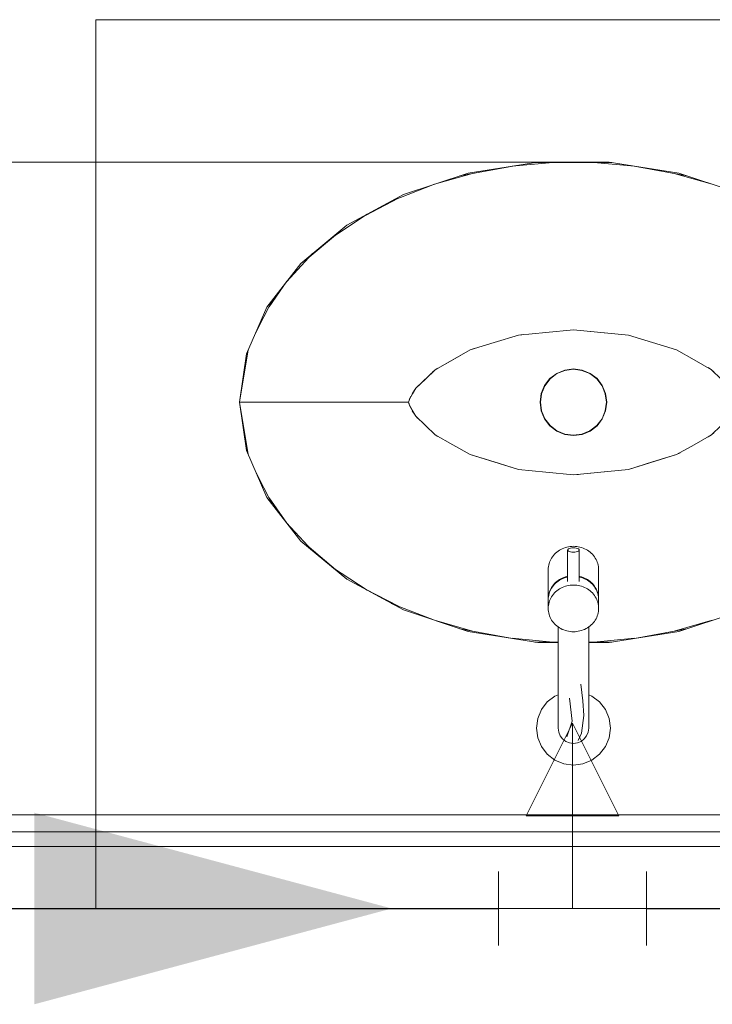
# Model space of a CAD drawing. Header units: millimetres. Extents: x 2 to 902, y -447 to 199.
# Tile 969 of 1056: x 51.646 to 52.581, y 180.712 to 182.042. Entities that reach past the tile are written whole.
import ezdxf

# ---------------------------------------------------------------- set-up
doc = ezdxf.new("R2010")
doc.units = ezdxf.units.MM
doc.header["$MEASUREMENT"] = 0
for name, color, linetype, lineweight in [('AF-Condutos', 4, 'Continuous', 25), ('AF-Peça de utilização', 9, 'Continuous', 18), ('AF-Sentido conduto', 9, 'Continuous', 30), ('AF-Textos conduto', 7, 'Continuous', 9), ('IFC-Elemento de mobília-Contorno', 152, 'Continuous', 5), ('IFC-Elemento terminal-Contorno', 253, 'Continuous', 5), ('IFC-Parede padrão-Contorno', 44, 'Continuous', 5)]:
    doc.layers.add(name, color=color, linetype=linetype, lineweight=lineweight)

msp = doc.modelspace()

# ---------------------------------------------------------------- hatches: boundary and pattern name
at = {"layer": 'AF-Sentido conduto', "linetype": 'Continuous'}
msp.add_hatch(color=7, dxfattribs=at).paths.add_polyline_path([(52.1484, 180.8417), (51.6654, 180.9711), (51.6654, 180.7123)])

# ---------------------------------------------------------------- linework, layer by layer
at = {"layer": 'AF-Condutos'}
for p, q in [((51.2043, 180.8417), (52.2925, 180.8417)), ((52.4925, 180.8417), (53.5291, 180.8417))]:
    msp.add_line(p, q, dxfattribs=at)
at = {"layer": 'AF-Peça de utilização'}
for p, q in [((52.3925, 181.0917), (52.33, 180.9667)), ((52.3925, 180.8417), (52.3925, 181.0917)), ((52.455, 180.9667), (52.3925, 181.0917)), ((52.33, 180.9667), (52.455, 180.9667)), ((52.2925, 180.7917), (52.2925, 180.8917)), ((52.4925, 180.8917), (52.4925, 180.7917)), ((52.3925, 180.8417), (52.2925, 180.8417)), ((52.3925, 180.8417), (52.4925, 180.8417))]:
    msp.add_line(p, q, dxfattribs=at)
at = {"layer": 'AF-Sentido conduto'}
msp.add_lwpolyline([(51.3484, 180.8417), (52.1484, 180.8417)], dxfattribs=at)
at = {"layer": 'AF-Textos conduto'}
msp.add_lwpolyline([(51.7484, 180.8417), (51.7484, 182.0417), (54.9405, 182.0417)], dxfattribs=at)
at = {"layer": 'IFC-Elemento de mobília-Contorno', "color": 7, "lineweight": 5}
for p, q in [((51.1519, 181.8495), (52.4419, 181.8495)), ((52.2516, 181.8346), (52.3456, 181.8495)), ((52.2516, 181.8346), (52.3456, 181.8495)), ((52.3456, 181.8495), (52.4419, 181.8495)), ((52.4419, 181.8495), (52.536, 181.8346)), ((52.4419, 181.8495), (52.536, 181.8346)), ((52.1643, 181.8056), (52.2516, 181.8346)), ((52.1643, 181.8056), (52.2516, 181.8346)), ((52.536, 181.8346), (52.6233, 181.8056)), ((52.536, 181.8346), (52.6233, 181.8056)), ((52.0877, 181.7642), (52.1643, 181.8056)), ((52.0877, 181.7642), (52.1643, 181.8056)), ((52.0254, 181.7126), (52.0877, 181.7642)), ((52.0254, 181.7126), (52.0877, 181.7642)), ((51.9797, 181.6537), (52.0254, 181.7126)), ((51.9797, 181.6537), (52.0254, 181.7126)), ((51.9521, 181.5905), (51.9797, 181.6537)), ((51.9521, 181.5905), (51.9797, 181.6537)), ((51.9429, 181.5252), (51.9521, 181.5905)), ((51.9429, 181.5252), (51.9521, 181.5905)), ((51.9429, 181.5252), (51.9521, 181.4599)), ((51.9429, 181.5252), (51.9521, 181.4599)), ((51.9521, 181.4599), (51.9797, 181.3966)), ((51.9521, 181.4599), (51.9797, 181.3966)), ((51.9797, 181.3966), (52.0254, 181.3377)), ((51.9797, 181.3966), (52.0254, 181.3377)), ((52.0254, 181.3377), (52.0877, 181.2862)), ((52.0254, 181.3377), (52.0877, 181.2862)), ((52.0877, 181.2862), (52.1643, 181.2448)), ((52.0877, 181.2862), (52.1643, 181.2448)), ((52.1643, 181.2448), (52.2516, 181.2158)), ((52.1643, 181.2448), (52.2516, 181.2158)), ((52.536, 181.2158), (52.6233, 181.2448)), ((52.536, 181.2158), (52.6233, 181.2448)), ((52.2516, 181.2158), (52.3456, 181.2009)), ((52.2516, 181.2158), (52.3456, 181.2009)), ((52.4419, 181.2009), (52.536, 181.2158)), ((52.4419, 181.2009), (52.536, 181.2158)), ((52.3456, 181.2009), (52.3732, 181.2009)), ((52.3456, 181.2009), (52.3732, 181.2009)), ((52.4144, 181.2009), (52.4419, 181.2009)), ((52.4144, 181.2009), (52.4419, 181.2009)), ((50.3638, 180.9682), (53.6188, 180.9682)), ((51.185, 180.9682), (54.44, 180.9682)), ((50.7454, 180.9252), (54.3777, 180.9252)), ((51.185, 180.9252), (54.44, 180.9252))]:
    msp.add_line(p, q, dxfattribs=at)
at = {"layer": 'IFC-Elemento terminal-Contorno', "lineweight": 5}
for p, q in [((52.2405, 181.8309), (52.3167, 181.8449)), ((52.2405, 181.8309), (52.3167, 181.8449)), ((52.3112, 181.8439), (52.3661, 181.8489)), ((52.3112, 181.8439), (52.3661, 181.8489)), ((52.3417, 181.8489), (52.4459, 181.8489)), ((52.3417, 181.8489), (52.4459, 181.8489)), ((52.4215, 181.8489), (52.4763, 181.8439)), ((52.4215, 181.8489), (52.4763, 181.8439)), ((52.4709, 181.8449), (52.5471, 181.8309)), ((52.4709, 181.8449), (52.5471, 181.8309)), ((52.2061, 181.8195), (52.2576, 181.8341)), ((52.2061, 181.8195), (52.2576, 181.8341)), ((52.53, 181.8341), (52.5814, 181.8195)), ((52.53, 181.8341), (52.5814, 181.8195)), ((52.1477, 181.7967), (52.2061, 181.8195)), ((52.1477, 181.7967), (52.2061, 181.8195)), ((52.1128, 181.7775), (52.1576, 181.8006)), ((52.1128, 181.7775), (52.1576, 181.8006)), ((52.0683, 181.7482), (52.1151, 181.779)), ((52.0683, 181.7482), (52.1151, 181.779)), ((52.0369, 181.721), (52.0724, 181.7508)), ((52.0369, 181.721), (52.0724, 181.7508)), ((52.0062, 181.6879), (52.0415, 181.726)), ((52.0062, 181.6879), (52.0415, 181.726)), ((51.9826, 181.6542), (52.0068, 181.6886)), ((51.9826, 181.6542), (52.0068, 181.6886)), ((51.964, 181.6178), (51.9874, 181.6636)), ((51.964, 181.6178), (51.9874, 181.6636)), ((52.2869, 181.6058), (52.3194, 181.6157)), ((52.2869, 181.6058), (52.3194, 181.6157)), ((52.3194, 181.6157), (52.3566, 181.6194)), ((52.3194, 181.6157), (52.3566, 181.6194)), ((52.3194, 181.6157), (52.3259, 181.6167)), ((52.3566, 181.6194), (52.3938, 181.623)), ((52.3566, 181.6194), (52.3938, 181.623)), ((52.3938, 181.623), (52.431, 181.6194)), ((52.3938, 181.623), (52.4682, 181.6157)), ((52.431, 181.6194), (52.4682, 181.6157)), ((52.4682, 181.6157), (52.5006, 181.6058)), ((52.4682, 181.6157), (52.533, 181.5959)), ((52.2545, 181.5959), (52.2869, 181.6058)), ((52.2545, 181.5959), (52.2869, 181.6058)), ((52.2545, 181.5959), (52.2598, 181.5978)), ((52.2545, 181.5959), (52.2598, 181.5978)), ((52.5006, 181.6058), (52.533, 181.5959)), ((51.9429, 181.5252), (51.9544, 181.5957)), ((51.9429, 181.5252), (51.9544, 181.5957)), ((52.2072, 181.5691), (52.2545, 181.5959)), ((52.2308, 181.5825), (52.2545, 181.5959)), ((52.533, 181.5959), (52.538, 181.5934)), ((52.533, 181.5959), (52.5567, 181.5825)), ((52.533, 181.5959), (52.538, 181.5934)), ((52.533, 181.5959), (52.5567, 181.5825)), ((52.2072, 181.5691), (52.2308, 181.5825)), ((52.2072, 181.5691), (52.2108, 181.5714)), ((52.5567, 181.5825), (52.5804, 181.5691)), ((52.5567, 181.5825), (52.5804, 181.5691)), ((52.576, 181.572), (52.5804, 181.5691)), ((52.1809, 181.5441), (52.2072, 181.5691)), ((52.194, 181.5566), (52.2072, 181.5691)), ((52.2033, 181.5658), (52.2072, 181.5691)), ((52.2033, 181.5658), (52.2072, 181.5691)), ((52.3619, 181.5571), (52.3712, 181.5642)), ((52.3619, 181.5571), (52.3712, 181.5642)), ((52.3622, 181.5568), (52.3715, 181.5639)), ((52.3622, 181.5568), (52.3715, 181.5639)), ((52.3712, 181.5642), (52.3821, 181.5687)), ((52.3712, 181.5642), (52.3821, 181.5687)), ((52.3715, 181.5639), (52.3822, 181.5683)), ((52.3715, 181.5639), (52.3822, 181.5683)), ((52.3821, 181.5687), (52.3938, 181.5703)), ((52.3821, 181.5687), (52.3938, 181.5703)), ((52.3822, 181.5683), (52.3938, 181.5698)), ((52.3822, 181.5683), (52.3938, 181.5698)), ((52.3938, 181.5703), (52.4055, 181.5687)), ((52.3938, 181.5703), (52.4055, 181.5687)), ((52.3938, 181.5698), (52.4053, 181.5683)), ((52.3938, 181.5698), (52.4053, 181.5683)), ((52.4053, 181.5683), (52.4161, 181.5639)), ((52.4053, 181.5683), (52.4161, 181.5639)), ((52.4055, 181.5687), (52.4163, 181.5642)), ((52.4055, 181.5687), (52.4163, 181.5642)), ((52.4161, 181.5639), (52.4254, 181.5568)), ((52.4161, 181.5639), (52.4254, 181.5568)), ((52.4163, 181.5642), (52.4257, 181.5571)), ((52.4163, 181.5642), (52.4257, 181.5571)), ((52.5804, 181.5691), (52.5837, 181.5663)), ((52.5804, 181.5691), (52.5935, 181.5566)), ((52.5804, 181.5691), (52.5837, 181.5663)), ((52.5804, 181.5691), (52.5935, 181.5566)), ((52.1809, 181.5441), (52.194, 181.5566)), ((52.1809, 181.5441), (52.1832, 181.5466)), ((52.1809, 181.5441), (52.1825, 181.5459)), ((52.3502, 181.5369), (52.3548, 181.5477)), ((52.3502, 181.5369), (52.3548, 181.5477)), ((52.3507, 181.5368), (52.3551, 181.5475)), ((52.3507, 181.5368), (52.3551, 181.5475)), ((52.3548, 181.5477), (52.3619, 181.5571)), ((52.3548, 181.5477), (52.3619, 181.5571)), ((52.3551, 181.5475), (52.3622, 181.5568)), ((52.3551, 181.5475), (52.3622, 181.5568)), ((52.4254, 181.5568), (52.4325, 181.5475)), ((52.4254, 181.5568), (52.4325, 181.5475)), ((52.4257, 181.5571), (52.4328, 181.5477)), ((52.4257, 181.5571), (52.4328, 181.5477)), ((52.4325, 181.5475), (52.4369, 181.5368)), ((52.4325, 181.5475), (52.4369, 181.5368)), ((52.4328, 181.5477), (52.4373, 181.5369)), ((52.4328, 181.5477), (52.4373, 181.5369)), ((52.1722, 181.5293), (52.1809, 181.5441)), ((52.1722, 181.5293), (52.1765, 181.5367)), ((52.1722, 181.5293), (52.174, 181.5333)), ((52.1722, 181.5293), (52.174, 181.5333)), ((52.1761, 181.5368), (52.1809, 181.5441)), ((52.1765, 181.5367), (52.1809, 181.5441)), ((52.1791, 181.5413), (52.1809, 181.5441)), ((52.3487, 181.5252), (52.3502, 181.5369)), ((52.3487, 181.5252), (52.3502, 181.5369)), ((52.3491, 181.5252), (52.3507, 181.5368)), ((52.3491, 181.5252), (52.3507, 181.5368)), ((52.4369, 181.5368), (52.4384, 181.5252)), ((52.4369, 181.5368), (52.4384, 181.5252)), ((52.4373, 181.5369), (52.4389, 181.5252)), ((52.4373, 181.5369), (52.4389, 181.5252)), ((51.9429, 181.5252), (51.9544, 181.4547)), ((51.9429, 181.5252), (51.9506, 181.5252)), ((51.9429, 181.5252), (51.9506, 181.5252)), ((51.9429, 181.5252), (51.9544, 181.4547)), ((51.9506, 181.5252), (51.9731, 181.5252)), ((51.9506, 181.5252), (51.9731, 181.5252)), ((51.9506, 181.5252), (51.9731, 181.5252)), ((51.9731, 181.5252), (52.0091, 181.5252)), ((51.9731, 181.5252), (52.0091, 181.5252)), ((52.0091, 181.5252), (52.0562, 181.5252)), ((52.0091, 181.5252), (52.0562, 181.5252)), ((52.0562, 181.5252), (52.1115, 181.5252)), ((52.0562, 181.5252), (52.1115, 181.5252)), ((52.1115, 181.5252), (52.1712, 181.5252)), ((52.1115, 181.5252), (52.1712, 181.5252)), ((52.1712, 181.5252), (52.1717, 181.5272)), ((52.1712, 181.5252), (52.1717, 181.5272)), ((52.1712, 181.5252), (52.1714, 181.5264)), ((52.1712, 181.5252), (52.1714, 181.5264)), ((52.1712, 181.5252), (52.1717, 181.5231)), ((52.1712, 181.5252), (52.1714, 181.524)), ((52.1712, 181.5252), (52.1717, 181.5231)), ((52.1712, 181.5252), (52.1714, 181.524)), ((52.1714, 181.5264), (52.1722, 181.5293)), ((52.1714, 181.5264), (52.1722, 181.5293)), ((52.1714, 181.524), (52.1722, 181.5211)), ((52.1715, 181.5237), (52.1722, 181.5211)), ((52.1717, 181.5272), (52.1722, 181.5293)), ((52.1717, 181.5272), (52.1722, 181.5293)), ((52.1717, 181.5231), (52.1722, 181.5211)), ((52.1717, 181.5231), (52.1722, 181.5211)), ((52.1722, 181.5211), (52.174, 181.5171)), ((52.1722, 181.5211), (52.1765, 181.5137)), ((52.1722, 181.5211), (52.174, 181.5172)), ((52.1722, 181.5211), (52.1809, 181.5063)), ((52.3487, 181.5252), (52.3502, 181.5135)), ((52.3487, 181.5252), (52.3502, 181.5135)), ((52.3491, 181.5252), (52.3507, 181.5136)), ((52.3491, 181.5252), (52.3507, 181.5136)), ((52.4369, 181.5136), (52.4384, 181.5252)), ((52.4369, 181.5136), (52.4384, 181.5252)), ((52.4373, 181.5135), (52.4389, 181.5252)), ((52.4373, 181.5135), (52.4389, 181.5252)), ((52.1761, 181.5135), (52.1809, 181.5063)), ((52.1765, 181.5137), (52.1809, 181.5063)), ((52.1791, 181.509), (52.1809, 181.5063)), ((52.1809, 181.5063), (52.1832, 181.5038)), ((52.1809, 181.5063), (52.194, 181.4938)), ((52.1809, 181.5063), (52.1825, 181.5046)), ((52.1809, 181.5063), (52.2072, 181.4813)), ((52.3502, 181.5135), (52.3548, 181.5027)), ((52.3502, 181.5135), (52.3548, 181.5027)), ((52.3507, 181.5136), (52.3551, 181.5029)), ((52.3507, 181.5136), (52.3551, 181.5029)), ((52.4325, 181.5029), (52.4369, 181.5136)), ((52.4325, 181.5029), (52.4369, 181.5136)), ((52.4328, 181.5027), (52.4373, 181.5135)), ((52.4328, 181.5027), (52.4373, 181.5135)), ((52.194, 181.4938), (52.2072, 181.4813)), ((52.3548, 181.5027), (52.3619, 181.4933)), ((52.3548, 181.5027), (52.3619, 181.4933)), ((52.3551, 181.5029), (52.3622, 181.4936)), ((52.3551, 181.5029), (52.3622, 181.4936)), ((52.3619, 181.4933), (52.3712, 181.4862)), ((52.3619, 181.4933), (52.3712, 181.4862)), ((52.3622, 181.4936), (52.3715, 181.4865)), ((52.3622, 181.4936), (52.3715, 181.4865)), ((52.4161, 181.4865), (52.4254, 181.4936)), ((52.4161, 181.4865), (52.4254, 181.4936)), ((52.4163, 181.4862), (52.4257, 181.4933)), ((52.4163, 181.4862), (52.4257, 181.4933)), ((52.4254, 181.4936), (52.4325, 181.5029)), ((52.4254, 181.4936), (52.4325, 181.5029)), ((52.4257, 181.4933), (52.4328, 181.5027)), ((52.4257, 181.4933), (52.4328, 181.5027)), ((52.5804, 181.4813), (52.5935, 181.4938)), ((52.5804, 181.4813), (52.5935, 181.4938)), ((52.2033, 181.4846), (52.2072, 181.4813)), ((52.2033, 181.4846), (52.2072, 181.4813)), ((52.2072, 181.4813), (52.2108, 181.479)), ((52.2072, 181.4813), (52.2308, 181.4679)), ((52.2072, 181.4813), (52.2308, 181.4679)), ((52.3712, 181.4862), (52.3821, 181.4817)), ((52.3712, 181.4862), (52.3821, 181.4817)), ((52.3715, 181.4865), (52.3822, 181.4821)), ((52.3715, 181.4865), (52.3822, 181.4821)), ((52.3821, 181.4817), (52.3938, 181.4801)), ((52.3821, 181.4817), (52.3938, 181.4801)), ((52.3822, 181.4821), (52.3938, 181.4806)), ((52.3822, 181.4821), (52.3938, 181.4806)), ((52.3938, 181.4806), (52.4053, 181.4821)), ((52.3938, 181.4806), (52.4053, 181.4821)), ((52.3938, 181.4801), (52.4055, 181.4817)), ((52.3938, 181.4801), (52.4055, 181.4817)), ((52.4053, 181.4821), (52.4161, 181.4865)), ((52.4053, 181.4821), (52.4161, 181.4865)), ((52.4055, 181.4817), (52.4163, 181.4862)), ((52.4055, 181.4817), (52.4163, 181.4862)), ((52.5567, 181.4679), (52.5804, 181.4813)), ((52.5567, 181.4679), (52.5804, 181.4813)), ((52.576, 181.4785), (52.5804, 181.4813)), ((52.5804, 181.4813), (52.5836, 181.484)), ((52.2308, 181.4679), (52.2545, 181.4545)), ((52.2308, 181.4679), (52.2545, 181.4545)), ((52.533, 181.4545), (52.5567, 181.4679)), ((52.533, 181.4545), (52.5567, 181.4679)), ((52.2545, 181.4545), (52.2869, 181.4446)), ((52.2545, 181.4545), (52.3194, 181.4346)), ((52.4682, 181.4346), (52.533, 181.4545)), ((52.5006, 181.4446), (52.533, 181.4545)), ((52.533, 181.4545), (52.538, 181.457)), ((52.2869, 181.4446), (52.3194, 181.4346)), ((52.4682, 181.4346), (52.5006, 181.4446)), ((51.964, 181.4326), (51.9874, 181.3868)), ((51.964, 181.4326), (51.9874, 181.3868)), ((52.3194, 181.4346), (52.3566, 181.431)), ((52.3194, 181.4346), (52.3566, 181.431)), ((52.3566, 181.431), (52.3938, 181.4274)), ((52.3566, 181.431), (52.3938, 181.4274)), ((52.3938, 181.4274), (52.4682, 181.4346)), ((52.3938, 181.4274), (52.431, 181.431)), ((52.3938, 181.4274), (52.4008, 181.4277)), ((52.431, 181.431), (52.4682, 181.4346)), ((51.9826, 181.3962), (52.0068, 181.3618)), ((51.9826, 181.3962), (52.0068, 181.3618)), ((52.0062, 181.3625), (52.0415, 181.3244)), ((52.0062, 181.3625), (52.0415, 181.3244)), ((52.0369, 181.3294), (52.0724, 181.2996)), ((52.0369, 181.3294), (52.0724, 181.2996)), ((52.3655, 181.3167), (52.3668, 181.3184)), ((52.3655, 181.3167), (52.3668, 181.3184)), ((52.3668, 181.3184), (52.3682, 181.3199)), ((52.3668, 181.3184), (52.3682, 181.3199)), ((52.3682, 181.3199), (52.3697, 181.3214)), ((52.3682, 181.3199), (52.3697, 181.3214)), ((52.3697, 181.3214), (52.3714, 181.3229)), ((52.3697, 181.3214), (52.3714, 181.3229)), ((52.3714, 181.3229), (52.3731, 181.3242)), ((52.3714, 181.3229), (52.3731, 181.3242)), ((52.3731, 181.3242), (52.3749, 181.3254)), ((52.3731, 181.3242), (52.3749, 181.3254)), ((52.3749, 181.3254), (52.3768, 181.3265)), ((52.3749, 181.3254), (52.3768, 181.3265)), ((52.3768, 181.3265), (52.3787, 181.3274)), ((52.3768, 181.3265), (52.3787, 181.3274)), ((52.3787, 181.3274), (52.3808, 181.3283)), ((52.3787, 181.3274), (52.3808, 181.3283)), ((52.3808, 181.3283), (52.3829, 181.329)), ((52.3808, 181.3283), (52.3829, 181.329)), ((52.3829, 181.329), (52.385, 181.3296)), ((52.3829, 181.329), (52.385, 181.3296)), ((52.385, 181.3296), (52.3872, 181.3301)), ((52.385, 181.3296), (52.3872, 181.3301)), ((52.3859, 181.3257), (52.3862, 181.3265)), ((52.3859, 181.3257), (52.3862, 181.3265)), ((52.3859, 181.3257), (52.3862, 181.325)), ((52.3859, 181.2832), (52.3859, 181.3257)), ((52.3859, 181.3257), (52.3862, 181.325)), ((52.3859, 181.2832), (52.3859, 181.3257)), ((52.3861, 181.3264), (52.387, 181.3272)), ((52.3862, 181.3265), (52.387, 181.3272)), ((52.3862, 181.325), (52.387, 181.3242)), ((52.3862, 181.325), (52.387, 181.3242)), ((52.387, 181.3272), (52.3882, 181.3278)), ((52.387, 181.3272), (52.3882, 181.3278)), ((52.387, 181.3242), (52.3882, 181.3236)), ((52.387, 181.3242), (52.3882, 181.3236)), ((52.3872, 181.3301), (52.3894, 181.3304)), ((52.3872, 181.3301), (52.3894, 181.3304)), ((52.3882, 181.3278), (52.3899, 181.3283)), ((52.3882, 181.3278), (52.3899, 181.3283)), ((52.3882, 181.3236), (52.3899, 181.3232)), ((52.3882, 181.3236), (52.3899, 181.3232)), ((52.3894, 181.3304), (52.3916, 181.3306)), ((52.3894, 181.3304), (52.3916, 181.3306)), ((52.3899, 181.3283), (52.3918, 181.3286)), ((52.3899, 181.3283), (52.3918, 181.3286)), ((52.3899, 181.3232), (52.3918, 181.3229)), ((52.3899, 181.3232), (52.3918, 181.3229)), ((52.3916, 181.3306), (52.3938, 181.3307)), ((52.3916, 181.3306), (52.3938, 181.3307)), ((52.3918, 181.3286), (52.3938, 181.3287)), ((52.3918, 181.3286), (52.3938, 181.3287)), ((52.3918, 181.3229), (52.3938, 181.3228)), ((52.3918, 181.3229), (52.3938, 181.3228)), ((52.3938, 181.3307), (52.396, 181.3306)), ((52.3938, 181.3307), (52.396, 181.3306)), ((52.3938, 181.3287), (52.3958, 181.3286)), ((52.3938, 181.3287), (52.3958, 181.3286)), ((52.3938, 181.3228), (52.3958, 181.3229)), ((52.3938, 181.3228), (52.3958, 181.3229)), ((52.3958, 181.3286), (52.3977, 181.3283)), ((52.3958, 181.3286), (52.3977, 181.3283)), ((52.3958, 181.3229), (52.3977, 181.3232)), ((52.3958, 181.3229), (52.3977, 181.3232)), ((52.396, 181.3306), (52.3982, 181.3304)), ((52.396, 181.3306), (52.3982, 181.3304)), ((52.3977, 181.3283), (52.3994, 181.3278)), ((52.3977, 181.3283), (52.3994, 181.3278)), ((52.3977, 181.3232), (52.3994, 181.3236)), ((52.3977, 181.3232), (52.3994, 181.3236)), ((52.3982, 181.3304), (52.4004, 181.3301)), ((52.3982, 181.3304), (52.4004, 181.3301)), ((52.3994, 181.3278), (52.4006, 181.3272)), ((52.3994, 181.3278), (52.4006, 181.3272)), ((52.3994, 181.3236), (52.4006, 181.3242)), ((52.3994, 181.3236), (52.4006, 181.3242)), ((52.4004, 181.3301), (52.4026, 181.3296)), ((52.4004, 181.3301), (52.4026, 181.3296)), ((52.4006, 181.3272), (52.4014, 181.3265)), ((52.4006, 181.3272), (52.4015, 181.3264)), ((52.4006, 181.3242), (52.4014, 181.325)), ((52.4006, 181.3242), (52.4014, 181.325)), ((52.4014, 181.3265), (52.4017, 181.3257)), ((52.4014, 181.3265), (52.4017, 181.3257)), ((52.4014, 181.325), (52.4017, 181.3257)), ((52.4014, 181.325), (52.4017, 181.3257)), ((52.4017, 181.2832), (52.4017, 181.3257)), ((52.4017, 181.2832), (52.4017, 181.3257)), ((52.4026, 181.3296), (52.4047, 181.329)), ((52.4026, 181.3296), (52.4047, 181.329)), ((52.4047, 181.329), (52.4068, 181.3283)), ((52.4047, 181.329), (52.4068, 181.3283)), ((52.4068, 181.3283), (52.4088, 181.3274)), ((52.4068, 181.3283), (52.4088, 181.3274)), ((52.4088, 181.3274), (52.4108, 181.3265)), ((52.4088, 181.3274), (52.4108, 181.3265)), ((52.4108, 181.3265), (52.4127, 181.3254)), ((52.4108, 181.3265), (52.4127, 181.3254)), ((52.4127, 181.3254), (52.4145, 181.3242)), ((52.4127, 181.3254), (52.4145, 181.3242)), ((52.4145, 181.3242), (52.4162, 181.3229)), ((52.4145, 181.3242), (52.4162, 181.3229)), ((52.4162, 181.3229), (52.4178, 181.3214)), ((52.4162, 181.3229), (52.4178, 181.3214)), ((52.4178, 181.3214), (52.4194, 181.3199)), ((52.4178, 181.3214), (52.4194, 181.3199)), ((52.4194, 181.3199), (52.4208, 181.3184)), ((52.4194, 181.3199), (52.4208, 181.3184)), ((52.4208, 181.3184), (52.4221, 181.3167)), ((52.4208, 181.3184), (52.4221, 181.3167)), ((52.3601, 181.3033), (52.3604, 181.3053)), ((52.3601, 181.3033), (52.3604, 181.3053)), ((52.3604, 181.3053), (52.3609, 181.3073)), ((52.3604, 181.3053), (52.3609, 181.3073)), ((52.3609, 181.3073), (52.3616, 181.3093)), ((52.3609, 181.3073), (52.3616, 181.3093)), ((52.3616, 181.3093), (52.3624, 181.3112)), ((52.3616, 181.3093), (52.3624, 181.3112)), ((52.3624, 181.3112), (52.3633, 181.3131)), ((52.3624, 181.3112), (52.3633, 181.3131)), ((52.3633, 181.3131), (52.3643, 181.3149)), ((52.3633, 181.3131), (52.3643, 181.3149)), ((52.3643, 181.3149), (52.3655, 181.3167)), ((52.3643, 181.3149), (52.3655, 181.3167)), ((52.4221, 181.3167), (52.4232, 181.3149)), ((52.4221, 181.3167), (52.4232, 181.3149)), ((52.4232, 181.3149), (52.4243, 181.3131)), ((52.4232, 181.3149), (52.4243, 181.3131)), ((52.4243, 181.3131), (52.4252, 181.3112)), ((52.4243, 181.3131), (52.4252, 181.3112)), ((52.4252, 181.3112), (52.426, 181.3093)), ((52.4252, 181.3112), (52.426, 181.3093)), ((52.426, 181.3093), (52.4266, 181.3073)), ((52.426, 181.3093), (52.4266, 181.3073)), ((52.4266, 181.3073), (52.4271, 181.3053)), ((52.4266, 181.3073), (52.4271, 181.3053)), ((52.4271, 181.3053), (52.4275, 181.3033)), ((52.4271, 181.3053), (52.4275, 181.3033)), ((52.0683, 181.3022), (52.1151, 181.2714)), ((52.0683, 181.3022), (52.1151, 181.2714)), ((52.3598, 181.2992), (52.3599, 181.3012)), ((52.3598, 181.2992), (52.3599, 181.3012)), ((52.3598, 181.2595), (52.3598, 181.2992)), ((52.3598, 181.2595), (52.3598, 181.2992)), ((52.3599, 181.3012), (52.3601, 181.3033)), ((52.3599, 181.3012), (52.3601, 181.3033)), ((52.4275, 181.3033), (52.4277, 181.3012)), ((52.4275, 181.3033), (52.4277, 181.3012)), ((52.4277, 181.3012), (52.4278, 181.2992)), ((52.4277, 181.3012), (52.4278, 181.2992)), ((52.4278, 181.2595), (52.4278, 181.2992)), ((52.4278, 181.2595), (52.4278, 181.2992)), ((52.3655, 181.277), (52.3668, 181.2787)), ((52.3655, 181.277), (52.3668, 181.2787)), ((52.3668, 181.2787), (52.3682, 181.2803)), ((52.3668, 181.2787), (52.3682, 181.2803)), ((52.3668, 181.2778), (52.3682, 181.2794)), ((52.3668, 181.2778), (52.3682, 181.2794)), ((52.3682, 181.2803), (52.3697, 181.2818)), ((52.3682, 181.2803), (52.3697, 181.2818)), ((52.3682, 181.2794), (52.3697, 181.2809)), ((52.3682, 181.2794), (52.3697, 181.2809)), ((52.3697, 181.2818), (52.3714, 181.2832)), ((52.3697, 181.2818), (52.3714, 181.2832)), ((52.3697, 181.2809), (52.3714, 181.2823)), ((52.3697, 181.2809), (52.3714, 181.2823)), ((52.3714, 181.2832), (52.3731, 181.2845)), ((52.3714, 181.2832), (52.3731, 181.2845)), ((52.3714, 181.2823), (52.3731, 181.2836)), ((52.3714, 181.2823), (52.3731, 181.2836)), ((52.3731, 181.2845), (52.3749, 181.2857)), ((52.3731, 181.2845), (52.3749, 181.2857)), ((52.3731, 181.2836), (52.3749, 181.2848)), ((52.3731, 181.2836), (52.3749, 181.2848)), ((52.3749, 181.2857), (52.3768, 181.2868)), ((52.3749, 181.2857), (52.3768, 181.2868)), ((52.3749, 181.2848), (52.3768, 181.2859)), ((52.3749, 181.2848), (52.3768, 181.2859)), ((52.3768, 181.2868), (52.3787, 181.2878)), ((52.3768, 181.2868), (52.3787, 181.2878)), ((52.3768, 181.2859), (52.3787, 181.2869)), ((52.3768, 181.2859), (52.3787, 181.2869)), ((52.3787, 181.2878), (52.3808, 181.2886)), ((52.3787, 181.2878), (52.3808, 181.2886)), ((52.3787, 181.2869), (52.3808, 181.2877)), ((52.3787, 181.2869), (52.3808, 181.2877)), ((52.3808, 181.2886), (52.3829, 181.2893)), ((52.3808, 181.2886), (52.3829, 181.2893)), ((52.3808, 181.2877), (52.3829, 181.2884)), ((52.3808, 181.2877), (52.3829, 181.2884)), ((52.3829, 181.2893), (52.385, 181.2899)), ((52.3829, 181.2893), (52.385, 181.2899)), ((52.3829, 181.2884), (52.385, 181.289)), ((52.3829, 181.2884), (52.385, 181.289)), ((52.385, 181.2899), (52.3859, 181.2901)), ((52.385, 181.2899), (52.3859, 181.2901)), ((52.385, 181.289), (52.3859, 181.2892)), ((52.385, 181.289), (52.3859, 181.2892)), ((52.3894, 181.2781), (52.3916, 181.2783)), ((52.3894, 181.2781), (52.3916, 181.2783)), ((52.3916, 181.2783), (52.3938, 181.2784)), ((52.3916, 181.2783), (52.3938, 181.2784)), ((52.3938, 181.2784), (52.396, 181.2783)), ((52.3938, 181.2784), (52.396, 181.2783)), ((52.396, 181.2783), (52.3982, 181.2781)), ((52.396, 181.2783), (52.3982, 181.2781)), ((52.4017, 181.2901), (52.4026, 181.2899)), ((52.4017, 181.2901), (52.4026, 181.2899)), ((52.4017, 181.2892), (52.4026, 181.289)), ((52.4017, 181.2892), (52.4026, 181.289)), ((52.4026, 181.2899), (52.4047, 181.2893)), ((52.4026, 181.2899), (52.4047, 181.2893)), ((52.4026, 181.289), (52.4047, 181.2884)), ((52.4026, 181.289), (52.4047, 181.2884)), ((52.4047, 181.2893), (52.4068, 181.2886)), ((52.4047, 181.2893), (52.4068, 181.2886)), ((52.4047, 181.2884), (52.4068, 181.2877)), ((52.4047, 181.2884), (52.4068, 181.2877)), ((52.4068, 181.2886), (52.4088, 181.2878)), ((52.4068, 181.2886), (52.4088, 181.2878)), ((52.4068, 181.2877), (52.4088, 181.2869)), ((52.4068, 181.2877), (52.4088, 181.2869)), ((52.4088, 181.2878), (52.4108, 181.2868)), ((52.4088, 181.2878), (52.4108, 181.2868)), ((52.4088, 181.2869), (52.4108, 181.2859)), ((52.4088, 181.2869), (52.4108, 181.2859)), ((52.4106, 181.286), (52.4127, 181.2848)), ((52.4106, 181.286), (52.4127, 181.2848)), ((52.4108, 181.2868), (52.4127, 181.2857)), ((52.4108, 181.2868), (52.4127, 181.2857)), ((52.4127, 181.2857), (52.4145, 181.2845)), ((52.4127, 181.2857), (52.4145, 181.2845)), ((52.4127, 181.2848), (52.4145, 181.2836)), ((52.4127, 181.2848), (52.4145, 181.2836)), ((52.4145, 181.2845), (52.4162, 181.2832)), ((52.4145, 181.2845), (52.4162, 181.2832)), ((52.4145, 181.2836), (52.4162, 181.2823)), ((52.4145, 181.2836), (52.4162, 181.2823)), ((52.4162, 181.2832), (52.4178, 181.2818)), ((52.4162, 181.2832), (52.4178, 181.2818)), ((52.4162, 181.2823), (52.4178, 181.2809)), ((52.4162, 181.2823), (52.4178, 181.2809)), ((52.4178, 181.2818), (52.4194, 181.2803)), ((52.4178, 181.2818), (52.4194, 181.2803)), ((52.4178, 181.2809), (52.4194, 181.2794)), ((52.4178, 181.2809), (52.4194, 181.2794)), ((52.4194, 181.2803), (52.4208, 181.2787)), ((52.4194, 181.2803), (52.4208, 181.2787)), ((52.4194, 181.2794), (52.4208, 181.2778)), ((52.4194, 181.2794), (52.4208, 181.2778)), ((52.4208, 181.2787), (52.4221, 181.277)), ((52.4208, 181.2787), (52.4221, 181.277)), ((52.1128, 181.2729), (52.1576, 181.2498)), ((52.1128, 181.2729), (52.1576, 181.2498)), ((52.3601, 181.2636), (52.3604, 181.2656)), ((52.3601, 181.2636), (52.3604, 181.2656)), ((52.3604, 181.2656), (52.3609, 181.2677)), ((52.3604, 181.2656), (52.3609, 181.2677)), ((52.3604, 181.2647), (52.3609, 181.2668)), ((52.3604, 181.2647), (52.3609, 181.2668)), ((52.3609, 181.2677), (52.3616, 181.2696)), ((52.3609, 181.2677), (52.3616, 181.2696)), ((52.3609, 181.2668), (52.3616, 181.2687)), ((52.3609, 181.2668), (52.3616, 181.2687)), ((52.3616, 181.2696), (52.3624, 181.2716)), ((52.3616, 181.2696), (52.3624, 181.2716)), ((52.3616, 181.2687), (52.3624, 181.2707)), ((52.3616, 181.2687), (52.3624, 181.2707)), ((52.3624, 181.2716), (52.3633, 181.2734)), ((52.3624, 181.2716), (52.3633, 181.2734)), ((52.3624, 181.2707), (52.3633, 181.2725)), ((52.3624, 181.2707), (52.3633, 181.2725)), ((52.3633, 181.2734), (52.3643, 181.2753)), ((52.3633, 181.2734), (52.3643, 181.2753)), ((52.3633, 181.2725), (52.3643, 181.2743)), ((52.3633, 181.2725), (52.3643, 181.2743)), ((52.3643, 181.2753), (52.3655, 181.277)), ((52.3643, 181.2753), (52.3655, 181.277)), ((52.3643, 181.2743), (52.3655, 181.2761)), ((52.3643, 181.2743), (52.3655, 181.2761)), ((52.3655, 181.2761), (52.3668, 181.2778)), ((52.3655, 181.2761), (52.3668, 181.2778)), ((52.3655, 181.2644), (52.3668, 181.2661)), ((52.3655, 181.2644), (52.3668, 181.2661)), ((52.3668, 181.2661), (52.3682, 181.2677)), ((52.3668, 181.2661), (52.3682, 181.2677)), ((52.3682, 181.2677), (52.3697, 181.2692)), ((52.3682, 181.2677), (52.3697, 181.2692)), ((52.3697, 181.2692), (52.3714, 181.2706)), ((52.3697, 181.2692), (52.3714, 181.2706)), ((52.3714, 181.2706), (52.3731, 181.2719)), ((52.3714, 181.2706), (52.3731, 181.2719)), ((52.3731, 181.2719), (52.3749, 181.2731)), ((52.3731, 181.2719), (52.3749, 181.2731)), ((52.3749, 181.2731), (52.3768, 181.2742)), ((52.3749, 181.2731), (52.3768, 181.2742)), ((52.3768, 181.2742), (52.3787, 181.2752)), ((52.3768, 181.2742), (52.3787, 181.2752)), ((52.3787, 181.2752), (52.3808, 181.276)), ((52.3787, 181.2752), (52.3808, 181.276)), ((52.3808, 181.276), (52.3829, 181.2767)), ((52.3808, 181.276), (52.3829, 181.2767)), ((52.3829, 181.2767), (52.385, 181.2773)), ((52.3829, 181.2767), (52.385, 181.2773)), ((52.385, 181.2773), (52.3872, 181.2778)), ((52.385, 181.2773), (52.3872, 181.2778)), ((52.3872, 181.2778), (52.3894, 181.2781)), ((52.3872, 181.2778), (52.3894, 181.2781)), ((52.3982, 181.2781), (52.4004, 181.2778)), ((52.3982, 181.2781), (52.4004, 181.2778)), ((52.4004, 181.2778), (52.4026, 181.2773)), ((52.4004, 181.2778), (52.4026, 181.2773)), ((52.4026, 181.2773), (52.4047, 181.2767)), ((52.4026, 181.2773), (52.4047, 181.2767)), ((52.4047, 181.2767), (52.4068, 181.276)), ((52.4047, 181.2767), (52.4068, 181.276)), ((52.4068, 181.276), (52.4088, 181.2752)), ((52.4068, 181.276), (52.4088, 181.2752)), ((52.4088, 181.2752), (52.4108, 181.2742)), ((52.4088, 181.2752), (52.4108, 181.2742)), ((52.4108, 181.2742), (52.4127, 181.2731)), ((52.4108, 181.2742), (52.4127, 181.2731)), ((52.4127, 181.2731), (52.4145, 181.2719)), ((52.4127, 181.2731), (52.4145, 181.2719)), ((52.4145, 181.2719), (52.4162, 181.2706)), ((52.4145, 181.2719), (52.4162, 181.2706)), ((52.4162, 181.2706), (52.4178, 181.2692)), ((52.4162, 181.2706), (52.4178, 181.2692)), ((52.4178, 181.2692), (52.4194, 181.2677)), ((52.4178, 181.2692), (52.4194, 181.2677)), ((52.4194, 181.2677), (52.4208, 181.2661)), ((52.4194, 181.2677), (52.4208, 181.2661)), ((52.4208, 181.2778), (52.4221, 181.2761)), ((52.4208, 181.2778), (52.4221, 181.2761)), ((52.4208, 181.2661), (52.4221, 181.2644)), ((52.4208, 181.2661), (52.4221, 181.2644)), ((52.4221, 181.277), (52.4232, 181.2753)), ((52.4221, 181.277), (52.4232, 181.2753)), ((52.4221, 181.2761), (52.4232, 181.2743)), ((52.4221, 181.2761), (52.4232, 181.2743)), ((52.4232, 181.2753), (52.4243, 181.2734)), ((52.4232, 181.2753), (52.4243, 181.2734)), ((52.4232, 181.2743), (52.4243, 181.2725)), ((52.4232, 181.2743), (52.4243, 181.2725)), ((52.4243, 181.2734), (52.4252, 181.2716)), ((52.4243, 181.2734), (52.4252, 181.2716)), ((52.4243, 181.2725), (52.4252, 181.2707)), ((52.4243, 181.2725), (52.4252, 181.2707)), ((52.4252, 181.2716), (52.426, 181.2696)), ((52.4252, 181.2716), (52.426, 181.2696)), ((52.4252, 181.2707), (52.426, 181.2687)), ((52.4252, 181.2707), (52.426, 181.2687)), ((52.426, 181.2696), (52.4266, 181.2677)), ((52.426, 181.2696), (52.4266, 181.2677)), ((52.426, 181.2687), (52.4266, 181.2668)), ((52.426, 181.2687), (52.4266, 181.2668)), ((52.4266, 181.2677), (52.4271, 181.2656)), ((52.4266, 181.2677), (52.4271, 181.2656)), ((52.4266, 181.2668), (52.4271, 181.2647)), ((52.4266, 181.2668), (52.4271, 181.2647)), ((52.4271, 181.2656), (52.4275, 181.2636)), ((52.1477, 181.2537), (52.2061, 181.2309)), ((52.1477, 181.2537), (52.2061, 181.2309)), ((52.3598, 181.2595), (52.3599, 181.2616)), ((52.3598, 181.2595), (52.3599, 181.2616)), ((52.3598, 181.2586), (52.3599, 181.2606)), ((52.3598, 181.2586), (52.3599, 181.2606)), ((52.3598, 181.2595), (52.3598, 181.259)), ((52.3598, 181.2595), (52.3598, 181.259)), ((52.3598, 181.2469), (52.3598, 181.2586)), ((52.3598, 181.2469), (52.3598, 181.2586)), ((52.3599, 181.2616), (52.3601, 181.2636)), ((52.3599, 181.2616), (52.3601, 181.2636)), ((52.3599, 181.2606), (52.3601, 181.2627)), ((52.3599, 181.2606), (52.3601, 181.2627)), ((52.3601, 181.2627), (52.3604, 181.2647)), ((52.3601, 181.2627), (52.3604, 181.2647)), ((52.3601, 181.251), (52.3604, 181.253)), ((52.3601, 181.251), (52.3604, 181.253)), ((52.3604, 181.253), (52.3609, 181.2551)), ((52.3604, 181.253), (52.3609, 181.2551)), ((52.3609, 181.2551), (52.3616, 181.257)), ((52.3609, 181.2551), (52.3616, 181.257)), ((52.3616, 181.257), (52.3624, 181.2589)), ((52.3616, 181.257), (52.3624, 181.2589)), ((52.3624, 181.2589), (52.3633, 181.2608)), ((52.3624, 181.2589), (52.3633, 181.2608)), ((52.3633, 181.2608), (52.3643, 181.2627)), ((52.3633, 181.2608), (52.3643, 181.2627)), ((52.3643, 181.2627), (52.3655, 181.2644)), ((52.3643, 181.2627), (52.3655, 181.2644)), ((52.4221, 181.2644), (52.4232, 181.2627)), ((52.4221, 181.2644), (52.4232, 181.2627)), ((52.4232, 181.2627), (52.4243, 181.2608)), ((52.4232, 181.2627), (52.4243, 181.2608)), ((52.4243, 181.2608), (52.4252, 181.2589)), ((52.4243, 181.2608), (52.4252, 181.2589)), ((52.4252, 181.2589), (52.426, 181.257)), ((52.4252, 181.2589), (52.426, 181.257)), ((52.426, 181.257), (52.4266, 181.2551)), ((52.426, 181.257), (52.4266, 181.2551)), ((52.4266, 181.2551), (52.4271, 181.253)), ((52.4266, 181.2551), (52.4271, 181.253)), ((52.4271, 181.2647), (52.4275, 181.2627)), ((52.4271, 181.2647), (52.4275, 181.2627)), ((52.4271, 181.253), (52.4275, 181.251)), ((52.4271, 181.253), (52.4275, 181.251)), ((52.4275, 181.2636), (52.4277, 181.2616)), ((52.4275, 181.2636), (52.4277, 181.2616)), ((52.4275, 181.2627), (52.4277, 181.2606)), ((52.4275, 181.2627), (52.4277, 181.2606)), ((52.4277, 181.2616), (52.4278, 181.2595)), ((52.4277, 181.2606), (52.4278, 181.2586)), ((52.4277, 181.2606), (52.4278, 181.2586)), ((52.4278, 181.259), (52.4278, 181.2595)), ((52.4278, 181.259), (52.4278, 181.2595)), ((52.4278, 181.2469), (52.4278, 181.2586)), ((52.4278, 181.2469), (52.4278, 181.2586)), ((52.3598, 181.2469), (52.3599, 181.2489)), ((52.3598, 181.2469), (52.3599, 181.2489)), ((52.3598, 181.2469), (52.3599, 181.2448)), ((52.3598, 181.2469), (52.3599, 181.2448)), ((52.3599, 181.2489), (52.3601, 181.251)), ((52.3599, 181.2489), (52.3601, 181.251)), ((52.3599, 181.2448), (52.3601, 181.2428)), ((52.3599, 181.2448), (52.3601, 181.2428)), ((52.3601, 181.2428), (52.3604, 181.2407)), ((52.3601, 181.2428), (52.3604, 181.2407)), ((52.3604, 181.2407), (52.3609, 181.2387)), ((52.3604, 181.2407), (52.3609, 181.2387)), ((52.3609, 181.2387), (52.3616, 181.2368)), ((52.3609, 181.2387), (52.3616, 181.2368)), ((52.426, 181.2368), (52.4266, 181.2387)), ((52.426, 181.2368), (52.4266, 181.2387)), ((52.4266, 181.2387), (52.4271, 181.2407)), ((52.4266, 181.2387), (52.4271, 181.2407)), ((52.4271, 181.2407), (52.4275, 181.2428)), ((52.4271, 181.2407), (52.4275, 181.2428)), ((52.4275, 181.251), (52.4277, 181.2489)), ((52.4275, 181.251), (52.4277, 181.2489)), ((52.4275, 181.2428), (52.4277, 181.2448)), ((52.4275, 181.2428), (52.4277, 181.2448)), ((52.4277, 181.2489), (52.4278, 181.2469)), ((52.4277, 181.2489), (52.4278, 181.2469)), ((52.4277, 181.2448), (52.4278, 181.2469)), ((52.4277, 181.2448), (52.4278, 181.2469)), ((52.2062, 181.2309), (52.2576, 181.2163)), ((52.2062, 181.2309), (52.2576, 181.2163)), ((52.3616, 181.2368), (52.3624, 181.2348)), ((52.3616, 181.2368), (52.3624, 181.2348)), ((52.3624, 181.2348), (52.3633, 181.2329)), ((52.3624, 181.2348), (52.3633, 181.2329)), ((52.3633, 181.2329), (52.3643, 181.2311)), ((52.3633, 181.2329), (52.3643, 181.2311)), ((52.3643, 181.2311), (52.3655, 181.2294)), ((52.3643, 181.2311), (52.3655, 181.2294)), ((52.3655, 181.2294), (52.3668, 181.2277)), ((52.3655, 181.2294), (52.3668, 181.2277)), ((52.3668, 181.2277), (52.3682, 181.2261)), ((52.3668, 181.2277), (52.3682, 181.2261)), ((52.3682, 181.2261), (52.3697, 181.2246)), ((52.3682, 181.2261), (52.3697, 181.2246)), ((52.4178, 181.2246), (52.4194, 181.2261)), ((52.4178, 181.2246), (52.4194, 181.2261)), ((52.4194, 181.2261), (52.4208, 181.2277)), ((52.4194, 181.2261), (52.4208, 181.2277)), ((52.4208, 181.2277), (52.4221, 181.2294)), ((52.4208, 181.2277), (52.4221, 181.2294)), ((52.4221, 181.2294), (52.4232, 181.2311)), ((52.4221, 181.2294), (52.4232, 181.2311)), ((52.4232, 181.2311), (52.4243, 181.2329)), ((52.4232, 181.2311), (52.4243, 181.2329)), ((52.4243, 181.2329), (52.4252, 181.2348)), ((52.4243, 181.2329), (52.4252, 181.2348)), ((52.4252, 181.2348), (52.426, 181.2368)), ((52.4252, 181.2348), (52.426, 181.2368)), ((52.53, 181.2163), (52.5814, 181.2309)), ((52.53, 181.2163), (52.5814, 181.2309)), ((52.2405, 181.2195), (52.3164, 181.2055)), ((52.2405, 181.2195), (52.3164, 181.2055)), ((52.3697, 181.2246), (52.3714, 181.2232)), ((52.3697, 181.2246), (52.3714, 181.2232)), ((52.3714, 181.2232), (52.3731, 181.2219)), ((52.3714, 181.2232), (52.3732, 181.2218)), ((52.3731, 181.2219), (52.3749, 181.2207)), ((52.3731, 181.2219), (52.3749, 181.2207)), ((52.3732, 181.1787), (52.3732, 181.2218)), ((52.3732, 181.1787), (52.3732, 181.2218)), ((52.3749, 181.2207), (52.3768, 181.2196)), ((52.3749, 181.2207), (52.3768, 181.2196)), ((52.3768, 181.2196), (52.3787, 181.2186)), ((52.3768, 181.2196), (52.3787, 181.2186)), ((52.3787, 181.2186), (52.3808, 181.2178)), ((52.3787, 181.2186), (52.3808, 181.2178)), ((52.3808, 181.2178), (52.3829, 181.217)), ((52.3808, 181.2178), (52.3829, 181.217)), ((52.3829, 181.217), (52.385, 181.2164)), ((52.3829, 181.217), (52.385, 181.2164)), ((52.385, 181.2164), (52.3872, 181.216)), ((52.385, 181.2164), (52.3872, 181.216)), ((52.3872, 181.216), (52.3894, 181.2156)), ((52.3872, 181.216), (52.3894, 181.2156)), ((52.3894, 181.2156), (52.3916, 181.2154)), ((52.3894, 181.2156), (52.3916, 181.2154)), ((52.3916, 181.2154), (52.3938, 181.2154)), ((52.3916, 181.2154), (52.3938, 181.2154)), ((52.3938, 181.2154), (52.396, 181.2154)), ((52.3938, 181.2154), (52.396, 181.2154)), ((52.396, 181.2154), (52.3982, 181.2156)), ((52.396, 181.2154), (52.3982, 181.2156)), ((52.3982, 181.2156), (52.4004, 181.216)), ((52.3982, 181.2156), (52.4004, 181.216)), ((52.4004, 181.216), (52.4026, 181.2164)), ((52.4004, 181.216), (52.4026, 181.2164)), ((52.4026, 181.2164), (52.4047, 181.217)), ((52.4026, 181.2164), (52.4047, 181.217)), ((52.4047, 181.217), (52.4068, 181.2178)), ((52.4047, 181.217), (52.4068, 181.2178)), ((52.4068, 181.2178), (52.4088, 181.2186)), ((52.4068, 181.2178), (52.4088, 181.2186)), ((52.4088, 181.2186), (52.4108, 181.2196)), ((52.4088, 181.2186), (52.4108, 181.2196)), ((52.4108, 181.2196), (52.4127, 181.2207)), ((52.4108, 181.2196), (52.4127, 181.2207)), ((52.4127, 181.2207), (52.4145, 181.2219)), ((52.4127, 181.2207), (52.4145, 181.2219)), ((52.4144, 181.2218), (52.4162, 181.2232)), ((52.4144, 181.2218), (52.4162, 181.2232)), ((52.4144, 181.1787), (52.4144, 181.2218)), ((52.4144, 181.1787), (52.4144, 181.2218)), ((52.4162, 181.2232), (52.4178, 181.2246)), ((52.4162, 181.2232), (52.4178, 181.2246)), ((52.4712, 181.2055), (52.5471, 181.2195)), ((52.4712, 181.2055), (52.5471, 181.2195)), ((52.3112, 181.2065), (52.3661, 181.2015)), ((52.3112, 181.2065), (52.3661, 181.2015)), ((52.3417, 181.2015), (52.3732, 181.2015)), ((52.3417, 181.2015), (52.3732, 181.2015)), ((52.4144, 181.2015), (52.4458, 181.2015)), ((52.4144, 181.2015), (52.4458, 181.2015)), ((52.4214, 181.2015), (52.4763, 181.2065)), ((52.4214, 181.2015), (52.4763, 181.2065)), ((52.3732, 181.1701), (52.3732, 181.1787)), ((52.3732, 181.1446), (52.3732, 181.1787)), ((52.4144, 181.1701), (52.4144, 181.1787)), ((52.4144, 181.1446), (52.4144, 181.1787)), ((52.3732, 181.1616), (52.3732, 181.1701)), ((52.3732, 181.1446), (52.3732, 181.1618)), ((52.4144, 181.1616), (52.4144, 181.1701)), ((52.4144, 181.1446), (52.4144, 181.1618)), ((52.3732, 181.1296), (52.3732, 181.1446)), ((52.3732, 181.1296), (52.3732, 181.1446)), ((52.404, 181.1447), (52.4064, 181.1222)), ((52.404, 181.1447), (52.4064, 181.1222)), ((52.4144, 181.1296), (52.4144, 181.1446)), ((52.4144, 181.1296), (52.4144, 181.1446)), ((52.3505, 181.1102), (52.3585, 181.1205)), ((52.3505, 181.1102), (52.3585, 181.1205)), ((52.3585, 181.1205), (52.3688, 181.1285)), ((52.3585, 181.1205), (52.3688, 181.1285)), ((52.3688, 181.1285), (52.3732, 181.1303)), ((52.3688, 181.1285), (52.3732, 181.1303)), ((52.3732, 181.1131), (52.3732, 181.1296)), ((52.3732, 181.1131), (52.3732, 181.1296)), ((52.3887, 181.1257), (52.3923, 181.0944)), ((52.3887, 181.1257), (52.3923, 181.0944)), ((52.4064, 181.1222), (52.4079, 181.1022)), ((52.4064, 181.1222), (52.4079, 181.1022)), ((52.4144, 181.1303), (52.4188, 181.1285)), ((52.4144, 181.1303), (52.4188, 181.1285)), ((52.4144, 181.0967), (52.4144, 181.1296)), ((52.4144, 181.1131), (52.4144, 181.1296)), ((52.4188, 181.1285), (52.4291, 181.1205)), ((52.4188, 181.1285), (52.4291, 181.1205)), ((52.4291, 181.1205), (52.4371, 181.1102)), ((52.4291, 181.1205), (52.4371, 181.1102)), ((52.3455, 181.0981), (52.3505, 181.1102)), ((52.3455, 181.0981), (52.3505, 181.1102)), ((52.3732, 181.0967), (52.3732, 181.1131)), ((52.3732, 181.0967), (52.3732, 181.1131)), ((52.4144, 181.0967), (52.4144, 181.1131)), ((52.4371, 181.1102), (52.442, 181.0981)), ((52.4371, 181.1102), (52.442, 181.0981)), ((52.3438, 181.0852), (52.3455, 181.0981)), ((52.3438, 181.0852), (52.3455, 181.0981)), ((52.3732, 181.0932), (52.3732, 181.0967)), ((52.3732, 181.0852), (52.3732, 181.0967)), ((52.3732, 181.0852), (52.3732, 181.0932)), ((52.385, 181.0734), (52.3923, 181.0944)), ((52.385, 181.0734), (52.3923, 181.0944)), ((52.4045, 181.0785), (52.4079, 181.1022)), ((52.4045, 181.0785), (52.4079, 181.1022)), ((52.4144, 181.0932), (52.4144, 181.0967)), ((52.4144, 181.0932), (52.4144, 181.0967)), ((52.4144, 181.0892), (52.4144, 181.0932)), ((52.4144, 181.0852), (52.4144, 181.0932)), ((52.442, 181.0981), (52.4437, 181.0852)), ((52.442, 181.0981), (52.4437, 181.0852)), ((52.3438, 181.0852), (52.3455, 181.0723)), ((52.3438, 181.0852), (52.3455, 181.0723)), ((52.3732, 181.0852), (52.3739, 181.0798)), ((52.3732, 181.0852), (52.3739, 181.0798)), ((52.3739, 181.0798), (52.3759, 181.0749)), ((52.3739, 181.0798), (52.3759, 181.0749)), ((52.4116, 181.0749), (52.4137, 181.0798)), ((52.4116, 181.0749), (52.4137, 181.0798)), ((52.4137, 181.0798), (52.4144, 181.0852)), ((52.4137, 181.0798), (52.4144, 181.0852)), ((52.4144, 181.0872), (52.4144, 181.0892)), ((52.4144, 181.0852), (52.4144, 181.0872)), ((52.442, 181.0723), (52.4437, 181.0852)), ((52.442, 181.0723), (52.4437, 181.0852)), ((52.3455, 181.0723), (52.3505, 181.0602)), ((52.3455, 181.0723), (52.3505, 181.0602)), ((52.3759, 181.0749), (52.3792, 181.0706)), ((52.3759, 181.0749), (52.3792, 181.0706)), ((52.3792, 181.0706), (52.3835, 181.0673)), ((52.3792, 181.0706), (52.3835, 181.0673)), ((52.3835, 181.0673), (52.3885, 181.0653)), ((52.3835, 181.0673), (52.3885, 181.0653)), ((52.3991, 181.0653), (52.4041, 181.0673)), ((52.3991, 181.0653), (52.4041, 181.0673)), ((52.4001, 181.0685), (52.4045, 181.0785)), ((52.4001, 181.0685), (52.4045, 181.0785)), ((52.4041, 181.0673), (52.4084, 181.0706)), ((52.4041, 181.0673), (52.4084, 181.0706)), ((52.4084, 181.0706), (52.4116, 181.0749)), ((52.4084, 181.0706), (52.4116, 181.0749)), ((52.4371, 181.0602), (52.442, 181.0723)), ((52.4371, 181.0602), (52.442, 181.0723)), ((52.3505, 181.0602), (52.3585, 181.0499)), ((52.3505, 181.0602), (52.3585, 181.0499)), ((52.3885, 181.0653), (52.3938, 181.0646)), ((52.3885, 181.0653), (52.3938, 181.0646)), ((52.3938, 181.0646), (52.3991, 181.0653)), ((52.3938, 181.0646), (52.3991, 181.0653)), ((52.4291, 181.0499), (52.4371, 181.0602)), ((52.4291, 181.0499), (52.4371, 181.0602)), ((52.3585, 181.0499), (52.3688, 181.0419)), ((52.3585, 181.0499), (52.3688, 181.0419)), ((52.3688, 181.0419), (52.3809, 181.0369)), ((52.3688, 181.0419), (52.3809, 181.0369)), ((52.4067, 181.0369), (52.4188, 181.0419)), ((52.4067, 181.0369), (52.4188, 181.0419)), ((52.4188, 181.0419), (52.4291, 181.0499)), ((52.4188, 181.0419), (52.4291, 181.0499)), ((52.3809, 181.0369), (52.3938, 181.0352)), ((52.3809, 181.0369), (52.3938, 181.0352)), ((52.3938, 181.0352), (52.4067, 181.0369)), ((52.3938, 181.0352), (52.4067, 181.0369))]:
    msp.add_line(p, q, dxfattribs=at)
at = {"layer": 'IFC-Parede padrão-Contorno', "color": 7, "lineweight": 5}
for p, q in [((51.6261, 180.9452), (57.6259, 180.9452)), ((50.7454, 180.9252), (56.3836, 180.9252))]:
    msp.add_line(p, q, dxfattribs=at)

doc.saveas('drawing.dxf')
